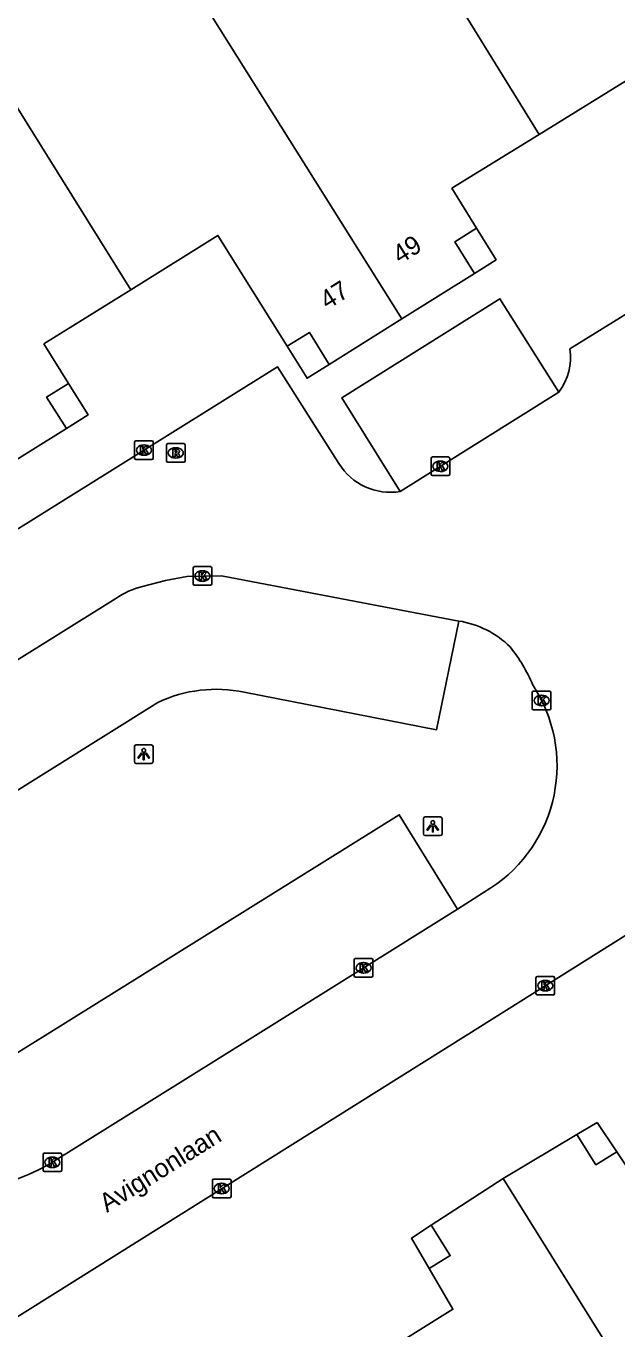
# Model space of a CAD drawing. Extents: x 158461 to 159795, y 387220 to 388672.
# Drawn here: x 158793.6 to 158825.2, y 387484.3 to 387554.1 of the extents above; entities that cross this region are included whole.
import ezdxf

# ---------------------------------------------------------------- set-up
doc = ezdxf.new("R2010")
doc.units = 0
for name, color, linetype in [('IMGEO_Kolk', 7, 'Continuous'), ('IMGEO_Lichtpunt', 7, 'Continuous'), ('IMGEO_Openbare_ruimte_label', 7, 'Continuous'), ('IMGEO_Pand', 7, 'Continuous'), ('IMGEO_Pand_nummerreeks', 7, 'Continuous'), ('IMGEO_Pand_overbouw', 7, 'Continuous'), ('IMGEO_Parkeervlak_open', 7, 'Continuous'), ('IMGEO_Rijbaan_lokaal_open', 7, 'Continuous'), ('IMGEO_Rioolput', 7, 'Continuous'), ('IMGEO_Voetpad_open', 7, 'Continuous')]:
    doc.layers.add(name, color=color, linetype=linetype)

msp = doc.modelspace()

# ---------------------------------------------------------------- linework, layer by layer
at = {"layer": 'IMGEO_Kolk'}
for p, q in [((158799.383, 387530.967), (158799.383, 387531.819)), ((158799.458, 387531.893), (158800.31, 387531.893)), ((158799.871, 387531.673), (158799.896, 387531.673)), ((158800.384, 387531.819), (158800.384, 387530.967)), ((158799.894, 387531.113), (158799.869, 387531.113)), ((158815.279, 387530.098), (158815.279, 387530.95)), ((158815.354, 387531.024), (158816.206, 387531.024)), ((158816.28, 387530.95), (158816.28, 387530.098)), ((158800.31, 387530.893), (158799.458, 387530.893)), ((158815.79, 387530.244), (158815.765, 387530.244)), ((158815.767, 387530.804), (158815.792, 387530.804)), ((158816.206, 387530.024), (158815.354, 387530.024)), ((158802.522, 387524.215), (158802.522, 387525.067)), ((158802.597, 387525.141), (158803.449, 387525.141)), ((158803.01, 387524.921), (158803.035, 387524.921)), ((158803.523, 387525.067), (158803.523, 387524.215)), ((158803.449, 387524.141), (158802.597, 387524.141)), ((158803.033, 387524.361), (158803.008, 387524.361)), ((158820.705, 387517.538), (158820.705, 387518.39)), ((158820.78, 387518.464), (158821.632, 387518.464)), ((158821.706, 387518.39), (158821.706, 387517.538)), ((158821.216, 387517.684), (158821.191, 387517.684)), ((158821.193, 387518.244), (158821.218, 387518.244)), ((158821.632, 387517.464), (158820.78, 387517.464)), ((158811.16, 387503.198), (158811.16, 387504.05)), ((158811.235, 387504.124), (158812.087, 387504.124)), ((158811.648, 387503.904), (158811.673, 387503.904)), ((158812.161, 387504.05), (158812.161, 387503.198)), ((158812.087, 387503.124), (158811.235, 387503.124)), ((158811.671, 387503.344), (158811.646, 387503.344)), ((158820.904, 387502.241), (158820.904, 387503.093)), ((158820.979, 387503.167), (158821.831, 387503.167)), ((158821.905, 387503.093), (158821.905, 387502.241)), ((158821.415, 387502.387), (158821.39, 387502.387)), ((158821.392, 387502.947), (158821.417, 387502.947)), ((158821.831, 387502.167), (158820.979, 387502.167)), ((158794.474, 387492.766), (158794.474, 387493.618)), ((158794.549, 387493.692), (158795.401, 387493.692)), ((158794.962, 387493.472), (158794.987, 387493.472)), ((158795.475, 387493.618), (158795.475, 387492.766)), ((158795.401, 387492.692), (158794.549, 387492.692)), ((158794.985, 387492.912), (158794.96, 387492.912)), ((158803.554, 387491.361), (158803.554, 387492.213)), ((158803.629, 387492.287), (158804.481, 387492.287)), ((158804.042, 387492.067), (158804.067, 387492.067)), ((158804.555, 387492.213), (158804.555, 387491.361)), ((158804.481, 387491.287), (158803.629, 387491.287)), ((158804.065, 387491.507), (158804.04, 387491.507))]:
    msp.add_line(p, q, dxfattribs=at)
for points in [[(158799.383, 387530.967), (158799.383, 387531.819)], [(158799.458, 387531.893), (158800.31, 387531.893)], [(158800.384, 387531.819), (158800.384, 387530.967)], [(158799.704, 387531.593), (158799.827, 387531.593), (158799.827, 387531.442), (158799.957, 387531.593), (158800.121, 387531.593), (158799.975, 387531.442), (158800.128, 387531.193), (158799.976, 387531.193), (158799.891, 387531.357), (158799.827, 387531.29), (158799.827, 387531.193), (158799.704, 387531.193), (158799.704, 387531.593)], [(158815.279, 387530.098), (158815.279, 387530.95)], [(158815.354, 387531.024), (158816.206, 387531.024)], [(158816.28, 387530.95), (158816.28, 387530.098)], [(158800.31, 387530.893), (158799.458, 387530.893)], [(158815.6, 387530.724), (158815.723, 387530.724), (158815.723, 387530.573), (158815.853, 387530.724), (158816.017, 387530.724), (158815.871, 387530.573), (158816.024, 387530.324), (158815.872, 387530.324), (158815.787, 387530.488), (158815.723, 387530.421), (158815.723, 387530.324), (158815.6, 387530.324), (158815.6, 387530.724)], [(158816.206, 387530.024), (158815.354, 387530.024)], [(158802.522, 387524.215), (158802.522, 387525.067)], [(158802.597, 387525.141), (158803.449, 387525.141)], [(158802.843, 387524.841), (158802.966, 387524.841), (158802.966, 387524.69), (158803.096, 387524.841), (158803.26, 387524.841), (158803.114, 387524.69), (158803.267, 387524.441), (158803.115, 387524.441), (158803.03, 387524.605), (158802.966, 387524.538), (158802.966, 387524.441), (158802.843, 387524.441), (158802.843, 387524.841)], [(158803.523, 387525.067), (158803.523, 387524.215)], [(158803.449, 387524.141), (158802.597, 387524.141)], [(158820.705, 387517.538), (158820.705, 387518.39)], [(158820.78, 387518.464), (158821.632, 387518.464)], [(158821.706, 387518.39), (158821.706, 387517.538)], [(158821.026, 387518.164), (158821.149, 387518.164), (158821.149, 387518.013), (158821.279, 387518.164), (158821.443, 387518.164), (158821.297, 387518.013), (158821.45, 387517.764), (158821.298, 387517.764), (158821.213, 387517.928), (158821.149, 387517.861), (158821.149, 387517.764), (158821.026, 387517.764), (158821.026, 387518.164)], [(158821.632, 387517.464), (158820.78, 387517.464)], [(158811.16, 387503.198), (158811.16, 387504.05)], [(158811.235, 387504.124), (158812.087, 387504.124)], [(158811.481, 387503.824), (158811.604, 387503.824), (158811.604, 387503.673), (158811.734, 387503.824), (158811.898, 387503.824), (158811.752, 387503.673), (158811.905, 387503.424), (158811.753, 387503.424), (158811.668, 387503.588), (158811.604, 387503.521), (158811.604, 387503.424), (158811.481, 387503.424), (158811.481, 387503.824)], [(158812.161, 387504.05), (158812.161, 387503.198)], [(158812.087, 387503.124), (158811.235, 387503.124)], [(158820.904, 387502.241), (158820.904, 387503.093)], [(158820.979, 387503.167), (158821.831, 387503.167)], [(158821.905, 387503.093), (158821.905, 387502.241)], [(158821.225, 387502.867), (158821.348, 387502.867), (158821.348, 387502.716), (158821.478, 387502.867), (158821.642, 387502.867), (158821.496, 387502.716), (158821.649, 387502.467), (158821.497, 387502.467), (158821.412, 387502.631), (158821.348, 387502.564), (158821.348, 387502.467), (158821.225, 387502.467), (158821.225, 387502.867)], [(158821.831, 387502.167), (158820.979, 387502.167)], [(158794.474, 387492.766), (158794.474, 387493.618)], [(158794.549, 387493.692), (158795.401, 387493.692)], [(158794.795, 387493.392), (158794.918, 387493.392), (158794.918, 387493.241), (158795.048, 387493.392), (158795.212, 387493.392), (158795.066, 387493.241), (158795.219, 387492.992), (158795.067, 387492.992), (158794.982, 387493.156), (158794.918, 387493.089), (158794.918, 387492.992), (158794.795, 387492.992), (158794.795, 387493.392)], [(158795.475, 387493.618), (158795.475, 387492.766)], [(158795.401, 387492.692), (158794.549, 387492.692)], [(158803.554, 387491.361), (158803.554, 387492.213)], [(158803.629, 387492.287), (158804.481, 387492.287)], [(158803.875, 387491.987), (158803.998, 387491.987), (158803.998, 387491.836), (158804.128, 387491.987), (158804.292, 387491.987), (158804.146, 387491.836), (158804.299, 387491.587), (158804.147, 387491.587), (158804.062, 387491.751), (158803.998, 387491.684), (158803.998, 387491.587), (158803.875, 387491.587), (158803.875, 387491.987)], [(158804.555, 387492.213), (158804.555, 387491.361)], [(158804.481, 387491.287), (158803.629, 387491.287)]]:
    msp.add_lwpolyline(points, dxfattribs=at)
for centre, start, end in [((158799.46, 387531.817), 91.55205, 178.44795), ((158799.46, 387531.817), 91.55205, 178.44795), ((158800.308, 387531.817), 1.55205, 88.44795), ((158800.308, 387531.817), 1.55205, 88.44795), ((158799.46, 387530.969), 181.55205, 268.44795), ((158799.46, 387530.969), 181.55205, 268.44795), ((158800.308, 387530.969), 271.55205, 358.44795), ((158800.308, 387530.969), 271.55205, 358.44795), ((158815.356, 387530.948), 91.55205, 178.44795), ((158815.356, 387530.948), 91.55205, 178.44795), ((158816.204, 387530.948), 1.55205, 88.44795), ((158816.204, 387530.948), 1.55205, 88.44795), ((158815.356, 387530.1), 181.55205, 268.44795), ((158815.356, 387530.1), 181.55205, 268.44795), ((158816.204, 387530.1), 271.55205, 358.44795), ((158816.204, 387530.1), 271.55205, 358.44795), ((158802.599, 387525.065), 91.55205, 178.44795), ((158802.599, 387525.065), 91.55205, 178.44795), ((158803.447, 387525.065), 1.55205, 88.44795), ((158803.447, 387525.065), 1.55205, 88.44795), ((158802.599, 387524.217), 181.55205, 268.44795), ((158802.599, 387524.217), 181.55205, 268.44795), ((158803.447, 387524.217), 271.55205, 358.44795), ((158803.447, 387524.217), 271.55205, 358.44795), ((158820.782, 387518.388), 91.55205, 178.44795), ((158820.782, 387518.388), 91.55205, 178.44795), ((158821.63, 387518.388), 1.55205, 88.44795), ((158821.63, 387518.388), 1.55205, 88.44795), ((158820.782, 387517.54), 181.55205, 268.44795), ((158820.782, 387517.54), 181.55205, 268.44795), ((158821.63, 387517.54), 271.55205, 358.44795), ((158821.63, 387517.54), 271.55205, 358.44795), ((158811.237, 387504.048), 91.55205, 178.44795), ((158811.237, 387504.048), 91.55205, 178.44795), ((158812.085, 387504.048), 1.55205, 88.44795), ((158812.085, 387504.048), 1.55205, 88.44795), ((158811.237, 387503.2), 181.55205, 268.44795), ((158811.237, 387503.2), 181.55205, 268.44795), ((158812.085, 387503.2), 271.55205, 358.44795), ((158812.085, 387503.2), 271.55205, 358.44795), ((158820.981, 387503.091), 91.55205, 178.44795), ((158820.981, 387503.091), 91.55205, 178.44795), ((158821.829, 387503.091), 1.55205, 88.44795), ((158821.829, 387503.091), 1.55205, 88.44795), ((158820.981, 387502.243), 181.55205, 268.44795), ((158820.981, 387502.243), 181.55205, 268.44795), ((158821.829, 387502.243), 271.55205, 358.44795), ((158821.829, 387502.243), 271.55205, 358.44795), ((158794.551, 387493.616), 91.55205, 178.44795), ((158794.551, 387493.616), 91.55205, 178.44795), ((158795.399, 387493.616), 1.55205, 88.44795), ((158795.399, 387493.616), 1.55205, 88.44795), ((158794.551, 387492.768), 181.55205, 268.44795), ((158794.551, 387492.768), 181.55205, 268.44795), ((158795.399, 387492.768), 271.55205, 358.44795), ((158795.399, 387492.768), 271.55205, 358.44795), ((158803.631, 387492.211), 91.55205, 178.44795), ((158803.631, 387492.211), 91.55205, 178.44795), ((158804.479, 387492.211), 1.55205, 88.44795), ((158804.479, 387492.211), 1.55205, 88.44795), ((158803.631, 387491.363), 181.55205, 268.44795), ((158803.631, 387491.363), 181.55205, 268.44795), ((158804.479, 387491.363), 271.55205, 358.44795), ((158804.479, 387491.363), 271.55205, 358.44795)]:
    msp.add_arc(centre, 0.0765, start, end, dxfattribs=at)
for centre, major_axis, ratio, start_param, end_param in [((158799.87, 387531.393), (-0.387, 0.002), 0.722429, 4.712389, 7.853982), ((158799.895, 387531.393), (-0.39, 0.002), 0.717154, 1.570796, 4.712389), ((158815.766, 387530.524), (-0.387, 0.002), 0.722429, 4.712389, 7.853982), ((158815.791, 387530.524), (-0.39, 0.002), 0.717154, 1.570796, 4.712389), ((158803.009, 387524.641), (-0.387, 0.002), 0.722429, 4.712389, 7.853982), ((158803.034, 387524.641), (-0.39, 0.002), 0.717154, 1.570796, 4.712389), ((158821.192, 387517.964), (-0.387, 0.002), 0.722429, 4.712389, 7.853982), ((158821.217, 387517.964), (-0.39, 0.002), 0.717154, 1.570796, 4.712389), ((158811.647, 387503.624), (-0.387, 0.002), 0.722429, 4.712389, 7.853982), ((158811.672, 387503.624), (-0.39, 0.002), 0.717154, 1.570796, 4.712389), ((158821.391, 387502.667), (-0.387, 0.002), 0.722429, 4.712389, 7.853982), ((158821.416, 387502.667), (-0.39, 0.002), 0.717154, 1.570796, 4.712389), ((158794.961, 387493.192), (-0.387, 0.002), 0.722429, 4.712389, 7.853982), ((158794.986, 387493.192), (-0.39, 0.002), 0.717154, 1.570796, 4.712389), ((158804.041, 387491.787), (-0.387, 0.002), 0.722429, 4.712389, 7.853982), ((158804.066, 387491.787), (-0.39, 0.002), 0.717154, 1.570796, 4.712389)]:
    msp.add_ellipse(centre, major_axis=major_axis, ratio=ratio, start_param=start_param, end_param=end_param, dxfattribs=at)
at = {"layer": 'IMGEO_Lichtpunt'}
for p, q in [((158800.276, 387515.585), (158799.468, 387515.585)), ((158800.276, 387515.585), (158799.468, 387515.585)), ((158799.374, 387515.49), (158799.374, 387514.683)), ((158799.374, 387515.49), (158799.374, 387514.683)), ((158800.37, 387514.683), (158800.37, 387515.49)), ((158800.37, 387514.683), (158800.37, 387515.49)), ((158799.468, 387514.589), (158800.276, 387514.589)), ((158799.468, 387514.589), (158800.276, 387514.589)), ((158814.872, 387511.621), (158814.872, 387510.814)), ((158814.872, 387511.621), (158814.872, 387510.814)), ((158815.774, 387511.716), (158814.966, 387511.716)), ((158815.774, 387511.716), (158814.966, 387511.716)), ((158815.868, 387510.814), (158815.868, 387511.621)), ((158815.868, 387510.814), (158815.868, 387511.621)), ((158814.966, 387510.72), (158815.774, 387510.72)), ((158814.966, 387510.72), (158815.774, 387510.72))]:
    msp.add_line(p, q, dxfattribs=at)
for points in [[(158799.748, 387515.154), (158799.787, 387515.126), (158799.599, 387514.864), (158799.561, 387514.891), (158799.748, 387515.154)], [(158799.85, 387515.106), (158799.897, 387515.106), (158799.897, 387514.784), (158799.85, 387514.784), (158799.85, 387515.106)], [(158799.96, 387515.126), (158799.998, 387515.153), (158800.185, 387514.891), (158800.146, 387514.863), (158799.96, 387515.126)], [(158815.246, 387511.285), (158815.285, 387511.257), (158815.097, 387510.995), (158815.059, 387511.022), (158815.246, 387511.285)], [(158815.348, 387511.237), (158815.395, 387511.237), (158815.395, 387510.915), (158815.348, 387510.915), (158815.348, 387511.237)], [(158815.458, 387511.257), (158815.496, 387511.284), (158815.683, 387511.022), (158815.644, 387510.994), (158815.458, 387511.257)]]:
    msp.add_lwpolyline(points, dxfattribs=at)
for centre in [(158799.873, 387515.288), (158815.371, 387511.419)]:
    msp.add_circle(centre, 0.0994, dxfattribs=at)
for centre, start, end in [((158799.468, 387515.49), 90, 180), ((158799.468, 387515.49), 90, 180), ((158800.276, 387515.49), 0, 90), ((158800.276, 387515.49), 0, 90), ((158799.468, 387514.683), 180, 270), ((158799.468, 387514.683), 180, 270), ((158800.276, 387514.683), 270, 0), ((158800.276, 387514.683), 270, 360), ((158814.966, 387511.621), 90, 180), ((158814.966, 387511.621), 90, 180), ((158815.774, 387511.621), 0, 90), ((158815.774, 387511.621), 0, 90), ((158814.966, 387510.814), 180, 270), ((158814.966, 387510.814), 180, 270), ((158815.774, 387510.814), 270, 0), ((158815.774, 387510.814), 270, 360)]:
    msp.add_arc(centre, 0.0946, start, end, dxfattribs=at)
at = {"layer": 'IMGEO_Pand'}
for points in [[(158806.877, 387571.319), (158816.642, 387577.415), (158830.786, 387554.76), (158831.558, 387555.241), (158834.407, 387550.672), (158837.053, 387546.429), (158836.775, 387546.252), (158836.191, 387547.191), (158831.665, 387544.375), (158830.62, 387546.055), (158829.433, 387545.316), (158825.76, 387551.215), (158821.08, 387548.325)], [(158821.08, 387548.325), (158806.877, 387571.319)], [(158813.704, 387538.428), (158796.962, 387565.129)], [(158787.28, 387559.084), (158799.185, 387539.994)], [(158821.08, 387548.325), (158816.4, 387545.435), (158817.721, 387543.296), (158816.547, 387542.56), (158817.601, 387540.871), (158813.704, 387538.428)], [(158813.704, 387538.428), (158809.809, 387535.986), (158808.755, 387537.702), (158807.562, 387536.969), (158803.852, 387542.905), (158799.185, 387539.994)], [(158799.185, 387539.994), (158794.518, 387537.084), (158795.836, 387534.971), (158794.663, 387534.233), (158795.723, 387532.548), (158791.82, 387530.113)], [(158819.15, 387492.318), (158823.096, 387494.684), (158824.115, 387493.063), (158825.233, 387493.752), (158826.615, 387491.677), (158831.187, 387494.548)], [(158811.871, 387482.448), (158816.451, 387485.31), (158815.186, 387487.49), (158816.306, 387488.188), (158815.29, 387489.817), (158819.15, 387492.318)], [(158831.059, 387473.216), (158819.15, 387492.318)]]:
    msp.add_lwpolyline(points, dxfattribs=at)
at = {"layer": 'IMGEO_Pand_overbouw'}
for points in [[(158817.721, 387543.296), (158816.547, 387542.56), (158817.601, 387540.871), (158818.767, 387541.602)], [(158808.755, 387537.702), (158807.562, 387536.969), (158808.636, 387535.251), (158809.809, 387535.986)], [(158795.836, 387534.971), (158794.663, 387534.233), (158795.723, 387532.548), (158796.892, 387533.277)], [(158824.18, 387495.334), (158823.096, 387494.684), (158824.115, 387493.063), (158825.233, 387493.752)], [(158815.29, 387489.817), (158814.233, 387489.132), (158815.186, 387487.49), (158816.306, 387488.188)]]:
    msp.add_lwpolyline(points, close=True, dxfattribs=at)
at = {"layer": 'IMGEO_Parkeervlak_open'}
msp.add_lwpolyline([(158813.627, 387529.175), (158810.489, 387534.203), (158818.97, 387539.508), (158822.135, 387534.509)], dxfattribs=at)
at = {"layer": 'IMGEO_Rijbaan_lokaal_open'}
for points in [[(158822.717, 387536.818), (158832.613, 387542.945)], [(158776.971, 387517.085), (158807.042, 387535.864), (158810.332, 387530.677)], [(158822.135, 387534.509), (158813.627, 387529.175)], [(158799.809, 387524.074), (158801.048, 387524.404), (158802.186, 387524.619), (158804.04, 387524.645), (158816.765, 387522.225)], [(158781.383, 387512.839), (158798.379, 387523.435)], [(158818.488, 387507.911), (158816.691, 387506.77)], [(158828.607, 387507.181), (158817.155, 387500), (158766.643, 387468.328), (158767.083, 387467.619), (158765.697, 387466.731)], [(158816.691, 387506.77), (158805.862, 387500), (158794.757, 387493.057)]]:
    msp.add_lwpolyline(points, dxfattribs=at)
for centre, radius, start, end in [((158819.682, 387536.355), 3.071, 323.03784, 8.66791), ((158813.103, 387532.391), 3.259, 211.73957, 279.24943), ((158800.794, 387519.95), 4.24, 103.43356, 124.7217), ((158815.999, 387517.266), 5.018, 45.3382, 81.2167), ((158812.689, 387515.406), 8.73, 22.83233, 38.44899), ((158814.195, 387514.471), 7.839, 303.19989, 33.46838), ((158788.716, 387504.103), 12.59, 215.85473, 298.67123)]:
    msp.add_arc(centre, radius, start, end, dxfattribs=at)
at = {"layer": 'IMGEO_Rioolput'}
for p, q in [((158801.09, 387530.814), (158801.09, 387531.666)), ((158801.165, 387531.74), (158802.017, 387531.74)), ((158802.091, 387531.666), (158802.091, 387530.814)), ((158801.601, 387530.96), (158801.576, 387530.96)), ((158801.578, 387531.52), (158801.603, 387531.52)), ((158802.017, 387530.74), (158801.165, 387530.74))]:
    msp.add_line(p, q, dxfattribs=at)
for points in [[(158801.09, 387530.814), (158801.09, 387531.666)], [(158801.165, 387531.74), (158802.017, 387531.74)], [(158802.091, 387531.666), (158802.091, 387530.814)], [(158801.679, 387531.438), (158801.427, 387531.44), (158801.427, 387531.04)], [(158801.427, 387531.04), (158801.551, 387531.04), (158801.551, 387531.202), (158801.562, 387531.202)], [(158801.605, 387531.359), (158801.551, 387531.359), (158801.551, 387531.278)], [(158801.551, 387531.278), (158801.603, 387531.278)], [(158801.609, 387531.173), (158801.68, 387531.04), (158801.82, 387531.04), (158801.755, 387531.166)], [(158802.017, 387530.74), (158801.165, 387530.74)]]:
    msp.add_lwpolyline(points, dxfattribs=at)
for centre, radius, start, end in [((158801.167, 387531.664), 0.0765, 91.55205, 178.44795), ((158801.167, 387531.664), 0.0765, 91.55205, 178.44795), ((158802.015, 387531.664), 0.0765, 1.55205, 88.44795), ((158802.015, 387531.664), 0.0765, 1.55205, 88.44795), ((158801.561, 387531.149), 0.0533, 26.02933, 88.69889), ((158801.587, 387531.467), 0.19, 274.7715, 282.96867), ((158801.611, 387531.263), 0.0964, 77.00612, 93.18647), ((158801.625, 387531.32), 0.0378, 276.66336, 79.67722), ((158801.678, 387531.328), 0.109, 350.36119, 89.41601), ((158801.676, 387531.328), 0.112, 277.58423, 350.98172), ((158801.66, 387531.113), 0.108, 29.51342, 73.79051), ((158801.167, 387530.816), 0.0765, 181.55205, 268.44795), ((158801.167, 387530.816), 0.0765, 181.55205, 268.44795), ((158802.015, 387530.816), 0.0765, 271.55205, 358.44795), ((158802.015, 387530.816), 0.0765, 271.55205, 358.44795)]:
    msp.add_arc(centre, radius, start, end, dxfattribs=at)
for centre, major_axis, ratio, start_param, end_param in [((158801.577, 387531.24), (-0.387, 0.002), 0.722429, 4.712389, 7.853982), ((158801.602, 387531.24), (-0.39, 0.002), 0.717154, 1.570796, 4.712389)]:
    msp.add_ellipse(centre, major_axis=major_axis, ratio=ratio, start_param=start_param, end_param=end_param, dxfattribs=at)
at = {"layer": 'IMGEO_Voetpad_open'}
for points in [[(158805.264, 387518.406), (158815.572, 387516.39), (158816.765, 387522.225)], [(158786.178, 387508.818), (158800.63, 387517.848)], [(158816.691, 387506.77), (158813.57, 387511.831), (158794.585, 387500), (158791.466, 387498.056)]]:
    msp.add_lwpolyline(points, dxfattribs=at)
msp.add_arc((158803.761, 387511.365), 7.2, 77.95229, 115.78006, dxfattribs=at)

# ---------------------------------------------------------------- texts
at = {"layer": 'IMGEO_Openbare_ruimte_label'}
msp.add_text('Avignonlaan', height=1, rotation=32.08436, dxfattribs=at).set_placement((158797.898, 387490.476))
at = {"layer": 'IMGEO_Pand_nummerreeks'}
for s, p in [('49', (158813.615, 387541.347)), ('47', (158809.719, 387538.904))]:
    msp.add_text(s, height=1, rotation=32.08463, dxfattribs=at).set_placement(p)

doc.saveas('drawing.dxf')
